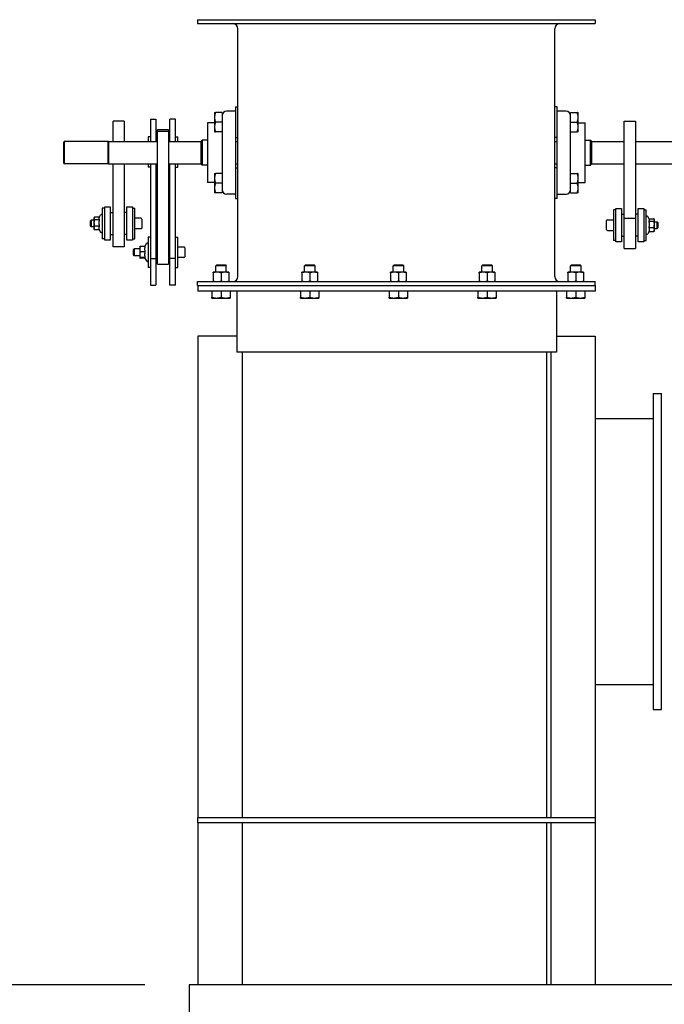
# Model space of a CAD drawing. Header units: inches. Extents: x 24 to 1128, y -74 to 748.
# Tile 444 of 557: x 840 to 869, y 308 to 352. Entities that reach past the tile are written whole.
import ezdxf

# ---------------------------------------------------------------- set-up
doc = ezdxf.new("R2010")
doc.units = ezdxf.units.IN
doc.header["$LTSCALE"] = 32
doc.header["$MEASUREMENT"] = 0
doc.layers.add('Dimension (ANSI)', color=7, linetype='Continuous', lineweight=25)
doc.layers.add('Visible (ANSI)', color=7, linetype='Continuous', lineweight=30)
doc.styles.add('Note Text (ANSI)', font='tahoma.ttf')
doc.dimstyles.new('Architectural (ANSI)', dxfattribs={"dimscale": 32, "dimtxt": 0.125, "dimasz": 0.098425, "dimexe": 0.125, "dimexo": 0.0625, "dimgap": 0.031496, "dimtad": 0, "dimtih": 1, "dimtoh": 1, "dimdec": 4, "dimrnd": 1e-08, "dimzin": 3, "dimdsep": 46, "dimlunit": 4, "dimtxsty": 'Note Text (ANSI)', "dimcen": 0.09, "dimdle": 0.393701, "dimclrd": 256, "dimclre": 256, "dimclrt": 256, "dimadec": 0, "dimazin": 3, "dimtfac": 0.96, "dimtofl": 0, "dimtmove": 0, "dimatfit": 3, "dimfxl": 1, "dimfrac": 2, "dimtolj": 1, "dimtzin": 12, "dimlwd": -1, "dimlwe": -1, "dimarcsym": 0})

# ---------------------------------------------------------------- blocks, each defined once
blk = doc.blocks.new('*D20')
at = {"layer": 'Defpoints', "color": 0, "transparency": 16777216}
for p in [(847.209, 308.805), (819.492, 140.805), (860.869, 140.805)]:
    blk.add_point(p, dxfattribs=at)
at = {"layer": 'Dimension (ANSI)', "transparency": 16777216}
for p, q in [((845.209, 308.805), (815.492, 308.805)), ((819.492, 305.656), (819.492, 227.895)), ((819.492, 143.955), (819.492, 221.715)), ((858.869, 140.805), (815.492, 140.805))]:
    blk.add_line(p, q, dxfattribs=at)
for points in [[(818.967, 305.656), (820.017, 305.656), (819.492, 308.805)], [(818.967, 143.955), (820.017, 143.955), (819.492, 140.805)]]:
    blk.add_solid(points, dxfattribs=at)
at = {"layer": 'Dimension (ANSI)', "transparency": 16777216, "insert": (812.76, 226.887), "char_height": 4, "attachment_point": 1, "style": 'Note Text (ANSI)'}
blk.add_mtext('\\A1;14\'-0"', dxfattribs=at)

msp = doc.modelspace()

# ---------------------------------------------------------------- linework, layer by layer
at = {"layer": 'Visible (ANSI)'}
for p, q in [((847.58104, 352.36766), (865.51854, 352.36766)), ((847.58104, 352.36766), (847.58104, 352.18836)), ((847.58104, 352.18836), (865.51854, 352.18836)), ((849.40174, 340.77696), (849.40174, 351.95836)), ((863.69784, 340.77696), (863.69784, 351.95836)), ((865.51854, 352.36766), (865.51854, 352.18836)), ((849.29274, 348.43016), (849.40174, 348.43016)), ((849.29274, 348.43016), (849.29274, 347.27095)), ((863.80684, 348.43016), (863.69784, 348.43016)), ((863.80684, 347.2708), (863.80684, 348.43016)), ((848.34899, 348.18016), (848.34899, 348.18016)), ((848.34899, 348.18016), (848.34899, 347.96231)), ((848.34899, 347.96231), (848.34899, 347.52481)), ((848.69274, 348.18076), (848.38806, 348.18076)), ((848.69274, 348.18076), (848.69274, 347.74386)), ((849.29274, 348.24267), (848.89274, 348.24267)), ((864.20684, 348.24266), (863.80684, 348.24266)), ((864.40684, 347.74266), (864.40684, 348.18016)), ((864.40684, 348.18016), (864.71151, 348.18016)), ((864.75059, 347.96141), (864.75059, 348.18016)), ((864.75059, 347.52391), (864.75059, 347.96141)), ((843.76854, 346.86766), (843.76854, 347.78186)), ((844.26854, 347.78186), (843.76854, 347.78186)), ((844.26854, 347.78186), (844.26854, 346.86766)), ((845.45604, 347.87959), (845.45604, 346.86766)), ((845.45604, 347.87959), (845.70604, 347.87959)), ((845.70604, 347.87959), (845.70604, 346.86766)), ((846.58104, 347.87959), (846.33104, 347.87959)), ((846.33104, 346.86766), (846.33104, 347.87959)), ((846.58104, 346.86766), (846.58104, 347.87959)), ((848.34899, 347.71101), (848.03644, 347.71101)), ((848.03644, 347.71101), (848.03644, 345.02351)), ((848.34899, 347.52481), (848.34899, 347.30516)), ((848.69274, 347.74386), (848.38806, 347.74386)), ((848.69274, 347.74386), (848.69274, 347.38671)), ((864.40684, 347.38728), (864.40684, 347.74266)), ((864.40684, 347.74266), (864.71151, 347.74266)), ((864.75059, 347.71141), (865.06314, 347.71141)), ((864.75059, 347.30516), (864.75059, 347.52391)), ((865.06314, 345.02391), (865.06314, 347.71141)), ((866.83104, 347.78128), (867.33104, 347.78128)), ((866.83104, 343.41756), (866.83104, 347.78128)), ((867.33104, 347.78128), (867.33104, 343.41756)), ((845.45604, 347.07981), (845.34704, 347.07981)), ((845.34704, 347.07981), (845.34704, 346.86766)), ((846.26854, 347.3962), (845.76854, 347.3962)), ((845.76854, 347.33828), (845.76854, 347.3962)), ((845.76854, 347.33828), (846.26854, 347.33828)), ((845.76854, 341.3408), (845.76854, 347.33828)), ((846.26854, 347.3962), (846.26854, 347.33828)), ((846.26854, 347.33828), (846.26854, 341.3408)), ((846.58104, 347.07981), (846.69004, 347.07981)), ((846.69004, 346.86766), (846.69004, 347.07981)), ((848.34899, 347.30516), (848.34899, 347.30516)), ((848.34899, 347.30516), (848.34899, 347.30516)), ((848.69274, 347.30576), (848.38806, 347.30576)), ((848.69274, 347.30457), (848.38806, 347.30457)), ((848.69274, 347.38671), (848.69274, 345.34823)), ((849.29274, 347.27095), (849.29274, 345.46468)), ((863.80684, 345.46453), (863.80684, 347.2708)), ((864.40684, 345.34805), (864.40684, 347.38728)), ((864.40684, 347.30516), (864.71151, 347.30516)), ((841.54979, 346.84766), (841.56979, 346.86766)), ((841.54979, 345.88766), (841.54979, 346.84766)), ((841.56979, 346.86766), (841.56979, 345.86766)), ((843.56979, 346.86766), (841.56979, 346.86766)), ((843.54979, 346.84766), (843.56979, 346.86766)), ((843.54979, 345.88766), (843.54979, 346.84766)), ((843.56979, 346.86766), (843.56979, 345.86766)), ((843.56979, 346.86766), (845.76854, 346.86766)), ((845.70604, 346.89231), (845.76854, 346.89231)), ((846.33104, 346.89231), (846.26854, 346.89231)), ((846.26854, 346.86766), (847.73954, 346.86766)), ((847.73954, 346.88226), (847.78954, 346.93226)), ((847.73954, 345.85226), (847.73954, 346.88226)), ((847.78954, 346.93226), (847.78954, 345.80226)), ((848.03644, 346.93226), (847.78954, 346.93226)), ((849.29274, 347.05516), (849.40174, 347.05516)), ((849.29274, 347.05436), (849.40174, 347.05436)), ((849.29274, 346.86766), (849.40174, 346.86766)), ((863.80684, 347.05516), (863.69784, 347.05516)), ((863.69784, 346.86766), (863.80684, 346.86766)), ((865.06314, 346.93266), (865.31004, 346.93266)), ((865.36004, 346.88266), (865.31004, 346.93266)), ((865.31004, 345.80266), (865.31004, 346.93266)), ((865.36004, 346.88266), (865.36004, 345.85266)), ((865.36004, 346.86766), (866.83104, 346.86766)), ((867.33104, 346.86766), (869.52979, 346.86766)), ((841.54979, 345.88766), (841.56979, 345.86766)), ((843.56979, 345.86766), (841.56979, 345.86766)), ((843.54979, 345.88766), (843.56979, 345.86766)), ((843.56979, 345.86766), (845.76854, 345.86766)), ((843.76854, 342.10959), (843.76854, 345.86766)), ((844.26854, 345.86766), (844.26854, 342.10959)), ((845.34704, 345.86766), (845.34704, 345.70481)), ((845.45604, 345.86766), (845.45604, 341.59712)), ((845.70604, 345.86766), (845.70604, 341.59712)), ((846.26854, 345.86766), (847.73954, 345.86766)), ((846.33104, 341.59712), (846.33104, 345.86766)), ((846.58104, 341.59712), (846.58104, 345.86766)), ((846.69004, 345.70481), (846.69004, 345.86766)), ((847.73954, 345.85226), (847.78954, 345.80226)), ((848.03644, 345.80226), (847.78954, 345.80226)), ((849.29274, 345.86766), (849.40174, 345.86766)), ((863.69784, 345.86766), (863.80684, 345.86766)), ((865.06314, 345.80266), (865.31004, 345.80266)), ((865.36004, 345.85266), (865.31004, 345.80266)), ((865.36004, 345.86766), (866.83104, 345.86766)), ((867.33104, 345.86766), (869.52979, 345.86766)), ((845.45604, 345.70481), (845.34704, 345.70481)), ((846.58104, 345.70481), (846.69004, 345.70481)), ((848.34899, 345.43016), (848.34899, 345.21141)), ((848.69274, 345.43016), (848.38806, 345.43016)), ((848.69274, 345.34823), (848.69274, 344.99266)), ((849.29274, 345.68016), (849.40174, 345.68016)), ((849.29274, 345.46468), (849.29274, 344.30516)), ((863.80684, 345.68016), (863.69784, 345.68016)), ((863.80684, 344.30516), (863.80684, 345.46453)), ((864.40684, 345.43016), (864.71151, 345.43016)), ((864.40684, 344.99266), (864.40684, 345.34805)), ((864.75059, 345.21141), (864.75059, 345.43016)), ((848.34899, 345.02351), (848.03644, 345.02351)), ((848.34899, 345.21141), (848.34899, 344.77391)), ((848.69274, 344.99266), (848.38806, 344.99266)), ((848.69274, 344.99266), (848.69274, 344.55516)), ((864.40684, 344.55516), (864.40684, 344.99266)), ((864.40684, 344.99266), (864.71151, 344.99266)), ((864.75059, 344.77391), (864.75059, 345.21141)), ((864.75059, 345.02391), (865.06314, 345.02391)), ((848.34899, 344.77391), (848.34899, 344.55516)), ((848.69274, 344.55516), (848.38806, 344.55516)), ((849.29274, 344.49185), (848.89274, 344.49185)), ((863.80684, 344.49266), (864.20684, 344.49266)), ((864.40684, 344.55516), (864.71151, 344.55516)), ((864.75059, 344.55516), (864.75059, 344.77391)), ((849.29274, 344.30516), (849.40174, 344.30516)), ((849.29274, 344.30516), (849.29274, 344.30436)), ((849.29274, 344.30436), (849.40174, 344.30436)), ((863.80684, 344.30516), (863.69784, 344.30516)), ((843.14232, 343.44125), (843.2099, 343.5583)), ((843.39354, 343.8558), (843.28454, 343.8558)), ((843.28454, 343.8558), (843.28454, 342.4808)), ((843.39354, 342.4183), (843.39354, 343.9183)), ((843.39354, 343.9183), (843.64354, 343.9183)), ((843.64354, 343.9183), (843.64354, 342.4183)), ((843.64354, 343.6683), (843.76854, 343.6683)), ((844.39354, 343.6683), (844.26854, 343.6683)), ((844.39354, 343.9183), (844.64354, 343.9183)), ((844.39354, 342.4183), (844.39354, 343.9183)), ((844.64354, 343.9183), (844.64354, 342.4183)), ((844.64354, 343.8558), (844.75254, 343.8558)), ((844.75254, 342.4808), (844.75254, 343.8558)), ((866.45604, 343.78237), (866.34704, 343.78237)), ((866.34704, 343.78237), (866.34704, 342.40737)), ((866.45604, 342.34487), (866.45604, 343.84487)), ((866.45604, 343.84487), (866.70604, 343.84487)), ((866.70604, 343.84487), (866.70604, 342.34487)), ((866.70604, 343.59487), (866.83104, 343.59487)), ((867.45604, 343.59487), (867.33104, 343.59487)), ((867.45604, 343.84487), (867.70604, 343.84487)), ((867.45604, 342.34487), (867.45604, 343.84487)), ((867.70604, 343.84487), (867.70604, 342.34487)), ((867.70604, 343.78237), (867.81504, 343.78237)), ((867.81504, 342.40737), (867.81504, 343.78237)), ((842.75254, 343.2915), (842.78559, 343.3243)), ((842.75254, 343.0451), (842.75254, 343.2915)), ((842.78559, 343.3243), (842.78559, 343.0123)), ((842.90954, 343.3243), (842.78559, 343.3243)), ((842.90954, 343.4183), (842.92279, 343.44125)), ((842.90954, 343.4183), (842.90954, 343.39728)), ((842.90954, 343.39728), (842.90954, 343.19589)), ((842.90954, 343.19589), (842.90954, 342.96691)), ((843.15038, 343.45521), (842.93187, 343.45521)), ((843.1514, 343.33934), (842.93187, 343.33934)), ((845.03254, 343.4028), (844.75254, 343.4028)), ((845.06454, 343.3708), (845.06454, 342.9658)), ((866.03504, 342.89237), (866.03504, 343.29737)), ((866.06704, 343.32937), (866.34704, 343.32937)), ((866.83104, 343.41756), (867.33104, 343.41756)), ((866.83104, 342.04489), (866.83104, 343.41756)), ((867.33104, 343.41756), (867.33104, 342.04489)), ((867.95883, 343.36509), (867.88968, 343.48487)), ((867.94818, 343.27138), (868.16771, 343.27138)), ((867.94968, 343.38094), (868.16771, 343.38094)), ((868.19004, 343.34487), (868.17836, 343.36509)), ((868.19004, 343.32616), (868.19004, 343.34487)), ((868.19004, 343.12834), (868.19004, 343.32616)), ((868.19004, 343.25087), (868.31399, 343.25087)), ((868.19004, 342.89705), (868.19004, 343.12834)), ((868.34704, 343.21807), (868.31399, 343.25087)), ((868.31399, 342.93887), (868.31399, 343.25087)), ((868.34704, 343.21807), (868.34704, 342.97167)), ((842.75254, 343.0451), (842.78559, 343.0123)), ((842.90954, 343.0123), (842.78559, 343.0123)), ((842.90954, 342.96691), (842.90954, 342.9183)), ((842.90954, 342.9183), (842.92279, 342.89535)), ((843.1514, 343.05243), (842.93187, 343.05243)), ((843.1514, 342.88139), (842.93187, 342.88139)), ((843.15038, 342.88139), (843.2099, 342.7783)), ((843.64354, 342.6683), (843.76854, 342.6683)), ((844.39354, 342.6683), (844.26854, 342.6683)), ((845.03254, 342.9338), (844.75254, 342.9338)), ((866.06704, 342.86037), (866.34704, 342.86037)), ((867.94968, 342.80879), (867.88968, 342.70487)), ((867.94818, 342.9853), (868.16771, 342.9853)), ((867.94818, 342.80879), (868.16771, 342.80879)), ((868.19004, 342.84487), (868.17836, 342.82465)), ((868.19004, 342.93887), (868.31399, 342.93887)), ((868.19004, 342.84487), (868.19004, 342.89705)), ((868.34704, 342.97167), (868.31399, 342.93887)), ((843.39354, 342.4808), (843.28454, 342.4808)), ((843.64354, 342.4183), (843.39354, 342.4183)), ((844.64354, 342.4183), (844.39354, 342.4183)), ((844.64354, 342.4808), (844.75254, 342.4808)), ((845.19793, 342.13058), (845.2724, 342.25955)), ((845.45604, 342.55705), (845.34704, 342.55705)), ((845.34704, 342.55705), (845.34704, 341.18205)), ((845.70604, 342.36955), (845.76854, 342.36955)), ((846.33104, 342.36955), (846.26854, 342.36955)), ((846.58104, 342.55705), (846.69004, 342.55705)), ((846.69004, 341.18205), (846.69004, 342.55705)), ((866.45604, 342.40737), (866.34704, 342.40737)), ((866.70604, 342.34487), (866.45604, 342.34487)), ((866.70604, 342.59487), (866.83104, 342.59487)), ((867.45604, 342.59487), (867.33104, 342.59487)), ((867.70604, 342.34487), (867.45604, 342.34487)), ((867.70604, 342.40737), (867.81504, 342.40737)), ((844.26854, 342.10959), (843.76854, 342.10959)), ((844.69004, 341.99275), (844.72309, 342.02555)), ((844.69004, 341.74635), (844.69004, 341.99275)), ((844.69004, 341.74635), (844.72309, 341.71355)), ((844.72309, 342.02555), (844.72309, 341.71355)), ((844.97204, 342.02555), (844.72309, 342.02555)), ((844.97204, 342.11955), (844.97253, 342.1204)), ((844.97204, 342.11955), (844.97204, 342.01194)), ((844.97204, 342.01194), (844.97204, 341.76278)), ((844.97204, 341.76278), (844.97204, 341.6204)), ((845.2139, 342.13058), (844.99437, 342.13058)), ((845.2139, 341.8933), (844.99437, 341.8933)), ((846.97004, 342.10405), (846.69004, 342.10405)), ((847.00204, 342.07205), (847.00204, 341.66705)), ((866.83104, 342.04489), (867.33104, 342.04489)), ((844.97204, 341.71355), (844.72309, 341.71355)), ((844.97204, 341.6204), (844.97204, 341.61955)), ((844.97204, 341.61955), (844.97253, 341.6187)), ((845.2139, 341.63227), (844.99437, 341.63227)), ((845.19793, 341.60853), (844.99437, 341.60853)), ((845.19206, 341.6187), (845.2724, 341.47955)), ((845.45604, 341.59712), (845.70604, 341.59712)), ((845.45604, 341.59712), (845.45604, 340.38227)), ((845.70604, 341.59712), (845.70604, 340.38227)), ((845.70604, 341.36955), (845.76854, 341.36955)), ((845.76854, 341.3408), (846.26854, 341.3408)), ((846.33104, 341.36955), (846.26854, 341.36955)), ((846.58104, 341.59712), (846.33104, 341.59712)), ((846.33104, 340.38227), (846.33104, 341.59712)), ((846.58104, 340.38227), (846.58104, 341.59712)), ((846.97004, 341.63505), (846.69004, 341.63505)), ((848.44958, 341.29877), (848.40732, 341.2565)), ((848.44958, 341.29877), (848.83749, 341.29877)), ((848.83749, 341.29877), (848.87976, 341.2565)), ((852.44958, 341.29877), (852.40732, 341.2565)), ((852.44958, 341.29877), (852.83749, 341.29877)), ((852.83749, 341.29877), (852.87976, 341.2565)), ((856.44958, 341.29877), (856.40732, 341.2565)), ((856.44958, 341.29877), (856.83749, 341.29877)), ((856.83749, 341.29877), (856.87976, 341.2565)), ((860.44958, 341.29877), (860.40732, 341.2565)), ((860.44958, 341.29877), (860.83749, 341.29877)), ((860.83749, 341.29877), (860.87976, 341.2565)), ((864.44958, 341.29877), (864.40732, 341.2565)), ((864.44958, 341.29877), (864.83749, 341.29877)), ((864.83749, 341.29877), (864.87976, 341.2565)), ((845.45604, 341.18205), (845.34704, 341.18205)), ((846.58104, 341.18205), (846.69004, 341.18205)), ((848.46637, 340.97216), (848.28921, 340.97216)), ((848.28921, 340.9466), (848.28921, 340.57252)), ((848.87976, 341.2565), (848.40732, 341.2565)), ((848.40732, 340.97216), (848.40732, 341.2565)), ((848.8207, 340.97216), (848.46637, 340.97216)), ((848.64354, 340.9466), (848.64354, 340.57252)), ((848.99787, 340.97216), (848.8207, 340.97216)), ((848.87976, 340.97216), (848.87976, 341.2565)), ((848.99787, 340.9466), (848.99787, 340.57252)), ((852.46637, 340.97216), (852.28921, 340.97216)), ((852.28921, 340.9466), (852.28921, 340.57252)), ((852.87976, 341.2565), (852.40732, 341.2565)), ((852.40732, 340.97216), (852.40732, 341.2565)), ((852.8207, 340.97216), (852.46637, 340.97216)), ((852.64354, 340.9466), (852.64354, 340.57252)), ((852.99787, 340.97216), (852.8207, 340.97216)), ((852.87976, 340.97216), (852.87976, 341.2565)), ((852.99787, 340.9466), (852.99787, 340.57252)), ((856.46637, 340.97216), (856.28921, 340.97216)), ((856.28921, 340.9466), (856.28921, 340.57252)), ((856.87976, 341.2565), (856.40732, 341.2565)), ((856.40732, 340.97216), (856.40732, 341.2565)), ((856.8207, 340.97216), (856.46637, 340.97216)), ((856.64354, 340.9466), (856.64354, 340.57252)), ((856.99787, 340.97216), (856.8207, 340.97216)), ((856.87976, 340.97216), (856.87976, 341.2565)), ((856.99787, 340.9466), (856.99787, 340.57252)), ((860.46637, 340.97216), (860.28921, 340.97216)), ((860.28921, 340.9466), (860.28921, 340.57252)), ((860.87976, 341.2565), (860.40732, 341.2565)), ((860.40732, 340.97216), (860.40732, 341.2565)), ((860.8207, 340.97216), (860.46637, 340.97216)), ((860.64354, 340.9466), (860.64354, 340.57252)), ((860.99787, 340.97216), (860.8207, 340.97216)), ((860.87976, 340.97216), (860.87976, 341.2565)), ((860.99787, 340.9466), (860.99787, 340.57252)), ((864.46637, 340.97216), (864.28921, 340.97216)), ((864.28921, 340.9466), (864.28921, 340.57252)), ((864.87976, 341.2565), (864.40732, 341.2565)), ((864.40732, 340.97216), (864.40732, 341.2565)), ((864.8207, 340.97216), (864.46637, 340.97216)), ((864.64354, 340.9466), (864.64354, 340.57252)), ((864.99787, 340.97216), (864.8207, 340.97216)), ((864.87976, 340.97216), (864.87976, 341.2565)), ((864.99787, 340.9466), (864.99787, 340.57252)), ((847.58104, 340.54696), (865.51854, 340.54696)), ((847.58104, 340.36766), (847.58104, 340.54696)), ((865.51854, 340.36766), (865.51854, 340.54696)), ((845.45604, 340.38227), (845.70604, 340.38227)), ((846.58104, 340.38227), (846.33104, 340.38227)), ((847.58104, 340.36766), (865.51854, 340.36766)), ((847.59754, 340.36766), (865.51854, 340.36766)), ((847.59754, 340.36766), (847.59754, 340.11766)), ((865.51854, 340.11766), (847.59754, 340.11766)), ((848.23015, 340.11766), (848.23015, 339.84159)), ((848.64354, 340.11766), (848.64354, 339.84159)), ((849.05692, 340.11766), (849.05692, 339.84159)), ((849.34754, 340.11766), (849.34754, 337.36766)), ((852.23015, 340.11766), (852.23015, 339.84159)), ((852.64354, 340.11766), (852.64354, 339.84159)), ((853.05692, 340.11766), (853.05692, 339.84159)), ((856.23015, 340.11766), (856.23015, 339.84159)), ((856.64354, 340.11766), (856.64354, 339.84159)), ((857.05692, 340.11766), (857.05692, 339.84159)), ((860.23015, 340.11766), (860.23015, 339.84159)), ((860.64354, 340.11766), (860.64354, 339.84159)), ((861.05692, 340.11766), (861.05692, 339.84159)), ((863.76854, 340.11766), (863.76854, 337.36766)), ((864.23015, 340.11766), (864.23015, 339.84159)), ((864.64354, 340.11766), (864.64354, 339.84159)), ((865.05692, 340.11766), (865.05692, 339.84159)), ((865.51854, 340.36766), (865.51854, 340.11766)), ((848.23015, 339.80467), (848.43685, 339.80467)), ((848.43685, 339.80467), (848.85023, 339.80467)), ((848.85023, 339.80467), (849.05692, 339.80467)), ((852.23015, 339.80467), (852.43685, 339.80467)), ((852.43685, 339.80467), (852.85023, 339.80467)), ((852.85023, 339.80467), (853.05692, 339.80467)), ((856.23015, 339.80467), (856.43685, 339.80467)), ((856.43685, 339.80467), (856.85023, 339.80467)), ((856.85023, 339.80467), (857.05692, 339.80467)), ((860.23015, 339.80467), (860.43685, 339.80467)), ((860.43685, 339.80467), (860.85023, 339.80467)), ((860.85023, 339.80467), (861.05692, 339.80467)), ((864.23015, 339.80467), (864.43685, 339.80467)), ((864.43685, 339.80467), (864.85023, 339.80467)), ((864.85023, 339.80467), (865.05692, 339.80467)), ((849.34754, 338.08666), (847.59754, 338.08666)), ((847.59754, 338.08666), (847.59754, 316.36766)), ((863.76854, 338.08666), (865.51154, 338.08666)), ((865.51154, 338.08666), (865.51154, 316.36766)), ((863.33954, 337.36766), (849.34754, 337.36766)), ((849.59754, 337.36766), (849.59754, 316.36766)), ((863.51154, 337.36766), (863.33954, 337.36766)), ((863.33954, 316.36766), (863.33954, 337.36766)), ((863.51154, 337.36766), (863.51154, 316.36766)), ((863.76854, 337.36766), (863.51154, 337.36766)), ((868.13654, 335.49266), (868.51154, 335.49266)), ((868.13654, 335.49266), (868.13654, 321.24266)), ((868.51154, 321.24266), (868.51154, 335.49266)), ((865.51154, 334.36766), (868.13654, 334.36766)), ((865.51154, 322.36766), (868.13654, 322.36766)), ((868.13654, 321.24266), (868.51154, 321.24266)), ((847.59754, 316.11766), (847.59754, 316.36766)), ((847.59754, 316.36766), (865.51154, 316.36766)), ((847.59754, 316.11766), (847.59754, 308.80516)), ((865.51154, 316.11766), (847.59754, 316.11766)), ((849.59754, 316.11766), (849.59754, 308.80516)), ((863.33954, 308.80516), (863.33954, 316.11766)), ((863.51154, 316.11766), (863.51154, 308.80516)), ((865.51154, 316.36766), (865.51154, 316.11766)), ((865.51154, 316.11766), (865.51154, 308.80516)), ((847.20854, 308.80516), (847.20854, 154.93966)), ((898.05345, 308.80516), (847.20854, 308.80516))]:
    msp.add_line(p, q, dxfattribs=at)
for centre, radius, start, end in [((849.17174, 351.95836), 0.23, 0, 90), ((863.92784, 351.95836), 0.23, 90, 180), ((848.89274, 348.04267), 0.2, 90, 180), ((864.20684, 348.04266), 0.2, 0, 90), ((848.89274, 344.69185), 0.2, 180, 270), ((864.20684, 344.69266), 0.2, 270, 0), ((843.24454, 343.5383), 0.04, 0, 150), ((867.85504, 343.46487), 0.04, 30, 180), ((845.03254, 343.3708), 0.032, 0, 90), ((866.06704, 343.29737), 0.032, 90, 180), ((843.24454, 342.7983), 0.04, 210, 0), ((845.03254, 342.9658), 0.032, 270, 0), ((866.06704, 342.89237), 0.032, 180, 270), ((867.85504, 342.72487), 0.04, 180, 330), ((845.30704, 342.23955), 0.04, 0, 150), ((846.97004, 342.07205), 0.032, 0, 90), ((845.30704, 341.49955), 0.04, 210, 0), ((846.97004, 341.66705), 0.032, 270, 0), ((849.17174, 340.77696), 0.23, 270, 0), ((863.92784, 340.77696), 0.23, 180, 270)]:
    msp.add_arc(centre, radius, start, end, dxfattribs=at)
for points, weights in [([(848.34899, 348.18016), (848.34915, 348.18044), (848.38806, 348.18076)], [1.00036282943, 1.04300158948, 1.01001874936]), ([(848.38806, 348.18076), (848.34899, 348.06369), (848.34899, 347.96231)], [1.01001874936, 1.04314139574, 1]), ([(848.34899, 347.96231), (848.34899, 347.86092), (848.38806, 347.74386)], [1, 1.04314139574, 1.01001874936]), ([(864.75059, 347.96141), (864.75059, 348.06294), (864.71151, 348.18016)], [1, 1.04314139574, 1.01001874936]), ([(864.71151, 348.18016), (864.75059, 348.18016), (864.75059, 348.18016)], [1.01001874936, 1.04314139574, 1]), ([(864.71151, 347.74266), (864.75059, 347.85989), (864.75059, 347.96141)], [1.01001874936, 1.04314139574, 1]), ([(848.38806, 347.74386), (848.34899, 347.62647), (848.34899, 347.52481)], [1.01001874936, 1.04314139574, 1]), ([(848.34899, 347.52481), (848.34899, 347.42315), (848.38806, 347.30576)], [1, 1.04314139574, 1.01001874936]), ([(864.75059, 347.52391), (864.75059, 347.62544), (864.71151, 347.74266)], [1, 1.04314139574, 1.01001874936]), ([(864.71151, 347.30516), (864.75059, 347.42239), (864.75059, 347.52391)], [1.01001874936, 1.04314139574, 1]), ([(848.38806, 347.30576), (848.34899, 347.30544), (848.34899, 347.30516)], [1.01001874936, 1.04314139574, 1]), ([(848.34899, 347.30516), (848.34899, 347.30489), (848.38806, 347.30457)], [1, 1.04314139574, 1.01001874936]), ([(864.75059, 347.30516), (864.75059, 347.30516), (864.71151, 347.30516)], [1, 1.04314139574, 1.01001874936]), ([(848.34899, 345.43016), (848.34899, 345.43016), (848.38806, 345.43016)], [1, 1.04314139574, 1.01001874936]), ([(848.38806, 345.43016), (848.34899, 345.31294), (848.34899, 345.21141)], [1.01001874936, 1.04314139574, 1]), ([(864.75059, 345.21141), (864.75059, 345.31294), (864.71151, 345.43016)], [1, 1.04314139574, 1.01001874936]), ([(864.71151, 345.43016), (864.75059, 345.43016), (864.75059, 345.43016)], [1.01001874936, 1.04314139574, 1]), ([(848.34899, 345.21141), (848.34899, 345.10989), (848.38806, 344.99266)], [1, 1.04314139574, 1.01001874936]), ([(848.38806, 344.99266), (848.34899, 344.87544), (848.34899, 344.77391)], [1.01001874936, 1.04314139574, 1]), ([(864.71151, 344.99266), (864.75059, 345.10989), (864.75059, 345.21141)], [1.01001874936, 1.04314139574, 1]), ([(864.75059, 344.77391), (864.75059, 344.87544), (864.71151, 344.99266)], [1, 1.04314139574, 1.01001874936]), ([(848.38806, 344.55516), (848.34899, 344.55516), (848.34899, 344.55516)], [1.01001874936, 1.04314139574, 1]), ([(848.34899, 344.77391), (848.34899, 344.67239), (848.38806, 344.55516)], [1, 1.04314139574, 1.01001874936]), ([(864.71151, 344.55516), (864.75059, 344.67239), (864.75059, 344.77391)], [1.01001874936, 1.04314139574, 1]), ([(864.75059, 344.55516), (864.75059, 344.55516), (864.71151, 344.55516)], [1, 1.04314139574, 1.01001874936]), ([(842.93187, 343.45521), (842.90954, 343.42417), (842.90954, 343.39728)], [1, 1.0379548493, 1]), ([(842.90954, 343.39728), (842.90954, 343.37039), (842.93187, 343.33934)], [1, 1.0379548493, 1]), ([(842.93187, 343.33934), (842.90954, 343.26247), (842.90954, 343.19589)], [1, 1.0379548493, 1]), ([(842.90954, 343.19589), (842.90954, 343.12931), (842.93187, 343.05243)], [1, 1.0379548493, 1]), ([(843.14232, 343.44125), (843.12907, 343.4183), (843.12907, 343.39728)], [1.06390316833, 1.05486561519, 1]), ([(843.12907, 343.39728), (843.12907, 343.37039), (843.1514, 343.33934)], [1, 1.07126378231, 1.06521168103]), ([(843.1514, 343.33934), (843.12907, 343.26247), (843.12907, 343.19589)], [1.06521168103, 1.07126378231, 1]), ([(843.12907, 343.19589), (843.12907, 343.12931), (843.1514, 343.05243)], [1, 1.07126378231, 1.06521168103]), ([(867.94818, 343.27138), (867.97051, 343.30074), (867.97051, 343.32616)], [1.06521168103, 1.07126378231, 1]), ([(867.97051, 343.12834), (867.97051, 343.19473), (867.94818, 343.27138)], [1, 1.07126378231, 1.06521168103]), ([(867.94818, 342.9853), (867.97051, 343.06196), (867.97051, 343.12834)], [1.06521168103, 1.07126378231, 1]), ([(867.97051, 343.32616), (867.97051, 343.34487), (867.95883, 343.36509)], [1, 1.05146380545, 1.06260628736]), ([(868.19004, 343.32616), (868.19004, 343.35159), (868.16771, 343.38094)], [1, 1.0379548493, 1]), ([(868.16771, 343.27138), (868.19004, 343.30074), (868.19004, 343.32616)], [1, 1.0379548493, 1]), ([(868.19004, 343.12834), (868.19004, 343.19473), (868.16771, 343.27138)], [1, 1.0379548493, 1]), ([(868.16771, 342.9853), (868.19004, 343.06196), (868.19004, 343.12834)], [1, 1.0379548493, 1]), ([(842.93187, 343.05243), (842.90954, 343.0066), (842.90954, 342.96691)], [1, 1.0379548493, 1]), ([(842.90954, 342.96691), (842.90954, 342.92722), (842.93187, 342.88139)], [1, 1.0379548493, 1]), ([(842.93187, 342.88139), (842.92671, 342.88856), (842.92279, 342.89535)], [1, 1.00852303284, 1.01321824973]), ([(843.1514, 343.05243), (843.12907, 343.0066), (843.12907, 342.96691)], [1.06521168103, 1.07126378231, 1]), ([(843.12907, 342.96691), (843.12907, 342.92722), (843.1514, 342.88139)], [1, 1.07126378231, 1.06521168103]), ([(867.97051, 342.89705), (867.97051, 342.93801), (867.94818, 342.9853)], [1, 1.07126378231, 1.06521168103]), ([(867.94818, 342.80879), (867.97051, 342.85609), (867.97051, 342.89705)], [1.06521168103, 1.07126378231, 1]), ([(868.19004, 342.89705), (868.19004, 342.93801), (868.16771, 342.9853)], [1, 1.0379548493, 1]), ([(868.16771, 342.80879), (868.19004, 342.85609), (868.19004, 342.89705)], [1, 1.0379548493, 1]), ([(868.17836, 342.82465), (868.17394, 342.81698), (868.16771, 342.80879)], [1.01501566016, 1.01030654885, 1]), ([(844.99437, 342.13058), (844.97204, 342.067), (844.97204, 342.01194)], [1, 1.0379548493, 1]), ([(844.97204, 342.01194), (844.97204, 341.95687), (844.99437, 341.8933)], [1, 1.0379548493, 1]), ([(844.99437, 341.8933), (844.97204, 341.82335), (844.97204, 341.76278)], [1, 1.0379548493, 1]), ([(844.97204, 341.76278), (844.97204, 341.70221), (844.99437, 341.63227)], [1, 1.0379548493, 1]), ([(844.97253, 342.1204), (844.97526, 342.12513), (844.99437, 342.13058)], [1.00962329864, 1.03230098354, 1]), ([(845.2139, 342.13058), (845.19157, 342.067), (845.19157, 342.01194)], [1.06521168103, 1.07126378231, 1]), ([(845.19157, 342.01194), (845.19157, 341.95687), (845.2139, 341.8933)], [1, 1.07126378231, 1.06521168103]), ([(845.2139, 341.8933), (845.19157, 341.82335), (845.19157, 341.76278)], [1.06521168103, 1.07126378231, 1]), ([(845.19157, 341.76278), (845.19157, 341.70221), (845.2139, 341.63227)], [1, 1.07126378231, 1.06521168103]), ([(844.99437, 341.63227), (844.97204, 341.62591), (844.97204, 341.6204)], [1, 1.0379548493, 1]), ([(844.97204, 341.6204), (844.97204, 341.61489), (844.99437, 341.60853)], [1, 1.0379548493, 1]), ([(845.2139, 341.63227), (845.19157, 341.62591), (845.19157, 341.6204)], [1.06521168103, 1.07126378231, 1]), ([(845.19157, 341.6204), (845.19157, 341.61955), (845.19206, 341.6187)], [1, 1.01033344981, 1.01904126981]), ([(848.28921, 340.9466), (848.28921, 340.97216), (848.28921, 340.97216)], [1, 1.0379548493, 1]), ([(848.46637, 340.97216), (848.38415, 340.97216), (848.28921, 340.9466)], [1, 1.0379548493, 1]), ([(848.64354, 340.9466), (848.5486, 340.97216), (848.46637, 340.97216)], [1, 1.0379548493, 1]), ([(848.8207, 340.97216), (848.73848, 340.97216), (848.64354, 340.9466)], [1, 1.0379548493, 1]), ([(848.99787, 340.9466), (848.90293, 340.97216), (848.8207, 340.97216)], [1, 1.0379548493, 1]), ([(848.99787, 340.97216), (848.99787, 340.97216), (848.99787, 340.9466)], [1, 1.0379548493, 1]), ([(852.28921, 340.9466), (852.28921, 340.97216), (852.28921, 340.97216)], [1, 1.0379548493, 1]), ([(852.46637, 340.97216), (852.38415, 340.97216), (852.28921, 340.9466)], [1, 1.0379548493, 1]), ([(852.64354, 340.9466), (852.5486, 340.97216), (852.46637, 340.97216)], [1, 1.0379548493, 1]), ([(852.8207, 340.97216), (852.73848, 340.97216), (852.64354, 340.9466)], [1, 1.0379548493, 1]), ([(852.99787, 340.9466), (852.90293, 340.97216), (852.8207, 340.97216)], [1, 1.0379548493, 1]), ([(852.99787, 340.97216), (852.99787, 340.97216), (852.99787, 340.9466)], [1, 1.0379548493, 1]), ([(856.28921, 340.9466), (856.28921, 340.97216), (856.28921, 340.97216)], [1, 1.0379548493, 1]), ([(856.46637, 340.97216), (856.38415, 340.97216), (856.28921, 340.9466)], [1, 1.0379548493, 1]), ([(856.64354, 340.9466), (856.5486, 340.97216), (856.46637, 340.97216)], [1, 1.0379548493, 1]), ([(856.8207, 340.97216), (856.73848, 340.97216), (856.64354, 340.9466)], [1, 1.0379548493, 1]), ([(856.99787, 340.9466), (856.90293, 340.97216), (856.8207, 340.97216)], [1, 1.0379548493, 1]), ([(856.99787, 340.97216), (856.99787, 340.97216), (856.99787, 340.9466)], [1, 1.0379548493, 1]), ([(860.28921, 340.9466), (860.28921, 340.97216), (860.28921, 340.97216)], [1, 1.0379548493, 1]), ([(860.46637, 340.97216), (860.38415, 340.97216), (860.28921, 340.9466)], [1, 1.0379548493, 1]), ([(860.64354, 340.9466), (860.5486, 340.97216), (860.46637, 340.97216)], [1, 1.0379548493, 1]), ([(860.8207, 340.97216), (860.73848, 340.97216), (860.64354, 340.9466)], [1, 1.0379548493, 1]), ([(860.99787, 340.9466), (860.90293, 340.97216), (860.8207, 340.97216)], [1, 1.0379548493, 1]), ([(860.99787, 340.97216), (860.99787, 340.97216), (860.99787, 340.9466)], [1, 1.0379548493, 1]), ([(864.28921, 340.9466), (864.28921, 340.97216), (864.28921, 340.97216)], [1, 1.0379548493, 1]), ([(864.46637, 340.97216), (864.38415, 340.97216), (864.28921, 340.9466)], [1, 1.0379548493, 1]), ([(864.64354, 340.9466), (864.5486, 340.97216), (864.46637, 340.97216)], [1, 1.0379548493, 1]), ([(864.8207, 340.97216), (864.73848, 340.97216), (864.64354, 340.9466)], [1, 1.0379548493, 1]), ([(864.99787, 340.9466), (864.90293, 340.97216), (864.8207, 340.97216)], [1, 1.0379548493, 1]), ([(864.99787, 340.97216), (864.99787, 340.97216), (864.99787, 340.9466)], [1, 1.0379548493, 1]), ([(848.28921, 340.57252), (848.38415, 340.54696), (848.46637, 340.54696)], [1, 1.0379548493, 1]), ([(848.28921, 340.54696), (848.28921, 340.54696), (848.28921, 340.57252)], [1, 1.0379548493, 1]), ([(848.46637, 340.54696), (848.5486, 340.54696), (848.64354, 340.57252)], [1, 1.0379548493, 1]), ([(848.64354, 340.57252), (848.73848, 340.54696), (848.8207, 340.54696)], [1, 1.0379548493, 1]), ([(848.8207, 340.54696), (848.90293, 340.54696), (848.99787, 340.57252)], [1, 1.0379548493, 1]), ([(848.99787, 340.57252), (848.99787, 340.54696), (848.99787, 340.54696)], [1, 1.0379548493, 1]), ([(852.28921, 340.57252), (852.38415, 340.54696), (852.46637, 340.54696)], [1, 1.0379548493, 1]), ([(852.28921, 340.54696), (852.28921, 340.54696), (852.28921, 340.57252)], [1, 1.0379548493, 1]), ([(852.46637, 340.54696), (852.5486, 340.54696), (852.64354, 340.57252)], [1, 1.0379548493, 1]), ([(852.64354, 340.57252), (852.73848, 340.54696), (852.8207, 340.54696)], [1, 1.0379548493, 1]), ([(852.8207, 340.54696), (852.90293, 340.54696), (852.99787, 340.57252)], [1, 1.0379548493, 1]), ([(852.99787, 340.57252), (852.99787, 340.54696), (852.99787, 340.54696)], [1, 1.0379548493, 1]), ([(856.28921, 340.57252), (856.38415, 340.54696), (856.46637, 340.54696)], [1, 1.0379548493, 1]), ([(856.28921, 340.54696), (856.28921, 340.54696), (856.28921, 340.57252)], [1, 1.0379548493, 1]), ([(856.46637, 340.54696), (856.5486, 340.54696), (856.64354, 340.57252)], [1, 1.0379548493, 1]), ([(856.64354, 340.57252), (856.73848, 340.54696), (856.8207, 340.54696)], [1, 1.0379548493, 1]), ([(856.8207, 340.54696), (856.90293, 340.54696), (856.99787, 340.57252)], [1, 1.0379548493, 1]), ([(856.99787, 340.57252), (856.99787, 340.54696), (856.99787, 340.54696)], [1, 1.0379548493, 1]), ([(860.28921, 340.57252), (860.38415, 340.54696), (860.46637, 340.54696)], [1, 1.0379548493, 1]), ([(860.28921, 340.54696), (860.28921, 340.54696), (860.28921, 340.57252)], [1, 1.0379548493, 1]), ([(860.46637, 340.54696), (860.5486, 340.54696), (860.64354, 340.57252)], [1, 1.0379548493, 1]), ([(860.64354, 340.57252), (860.73848, 340.54696), (860.8207, 340.54696)], [1, 1.0379548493, 1]), ([(860.8207, 340.54696), (860.90293, 340.54696), (860.99787, 340.57252)], [1, 1.0379548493, 1]), ([(860.99787, 340.57252), (860.99787, 340.54696), (860.99787, 340.54696)], [1, 1.0379548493, 1]), ([(864.28921, 340.57252), (864.38415, 340.54696), (864.46637, 340.54696)], [1, 1.0379548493, 1]), ([(864.28921, 340.54696), (864.28921, 340.54696), (864.28921, 340.57252)], [1, 1.0379548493, 1]), ([(864.46637, 340.54696), (864.5486, 340.54696), (864.64354, 340.57252)], [1, 1.0379548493, 1]), ([(864.64354, 340.57252), (864.73848, 340.54696), (864.8207, 340.54696)], [1, 1.0379548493, 1]), ([(864.8207, 340.54696), (864.90293, 340.54696), (864.99787, 340.57252)], [1, 1.0379548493, 1]), ([(864.99787, 340.57252), (864.99787, 340.54696), (864.99787, 340.54696)], [1, 1.0379548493, 1]), ([(848.23015, 339.84159), (848.34092, 339.80467), (848.43685, 339.80467)], [1.01001874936, 1.04314139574, 1]), ([(848.23015, 339.80467), (848.23015, 339.80467), (848.23015, 339.84159)], [1, 1.04314139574, 1.01001874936]), ([(848.43685, 339.80467), (848.53277, 339.80467), (848.64354, 339.84159)], [1, 1.04314139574, 1.01001874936]), ([(848.64354, 339.84159), (848.7543, 339.80467), (848.85023, 339.80467)], [1.01001874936, 1.04314139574, 1]), ([(848.85023, 339.80467), (848.94616, 339.80467), (849.05692, 339.84159)], [1, 1.04314139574, 1.01001874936]), ([(849.05692, 339.84159), (849.05692, 339.80467), (849.05692, 339.80467)], [1.01001874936, 1.04314139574, 1]), ([(852.23015, 339.84159), (852.34092, 339.80467), (852.43685, 339.80467)], [1.01001874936, 1.04314139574, 1]), ([(852.23015, 339.80467), (852.23015, 339.80467), (852.23015, 339.84159)], [1, 1.04314139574, 1.01001874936]), ([(852.43685, 339.80467), (852.53277, 339.80467), (852.64354, 339.84159)], [1, 1.04314139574, 1.01001874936]), ([(852.64354, 339.84159), (852.7543, 339.80467), (852.85023, 339.80467)], [1.01001874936, 1.04314139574, 1]), ([(852.85023, 339.80467), (852.94616, 339.80467), (853.05692, 339.84159)], [1, 1.04314139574, 1.01001874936]), ([(853.05692, 339.84159), (853.05692, 339.80467), (853.05692, 339.80467)], [1.01001874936, 1.04314139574, 1]), ([(856.23015, 339.84159), (856.34092, 339.80467), (856.43685, 339.80467)], [1.01001874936, 1.04314139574, 1]), ([(856.23015, 339.80467), (856.23015, 339.80467), (856.23015, 339.84159)], [1, 1.04314139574, 1.01001874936]), ([(856.43685, 339.80467), (856.53277, 339.80467), (856.64354, 339.84159)], [1, 1.04314139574, 1.01001874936]), ([(856.64354, 339.84159), (856.7543, 339.80467), (856.85023, 339.80467)], [1.01001874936, 1.04314139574, 1]), ([(856.85023, 339.80467), (856.94616, 339.80467), (857.05692, 339.84159)], [1, 1.04314139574, 1.01001874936]), ([(857.05692, 339.84159), (857.05692, 339.80467), (857.05692, 339.80467)], [1.01001874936, 1.04314139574, 1]), ([(860.23015, 339.84159), (860.34092, 339.80467), (860.43685, 339.80467)], [1.01001874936, 1.04314139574, 1]), ([(860.23015, 339.80467), (860.23015, 339.80467), (860.23015, 339.84159)], [1, 1.04314139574, 1.01001874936]), ([(860.43685, 339.80467), (860.53277, 339.80467), (860.64354, 339.84159)], [1, 1.04314139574, 1.01001874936]), ([(860.64354, 339.84159), (860.7543, 339.80467), (860.85023, 339.80467)], [1.01001874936, 1.04314139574, 1]), ([(860.85023, 339.80467), (860.94616, 339.80467), (861.05692, 339.84159)], [1, 1.04314139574, 1.01001874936]), ([(861.05692, 339.84159), (861.05692, 339.80467), (861.05692, 339.80467)], [1.01001874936, 1.04314139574, 1]), ([(864.23015, 339.84159), (864.34092, 339.80467), (864.43685, 339.80467)], [1.01001874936, 1.04314139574, 1]), ([(864.23015, 339.80467), (864.23015, 339.80467), (864.23015, 339.84159)], [1, 1.04314139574, 1.01001874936]), ([(864.43685, 339.80467), (864.53277, 339.80467), (864.64354, 339.84159)], [1, 1.04314139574, 1.01001874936]), ([(864.64354, 339.84159), (864.7543, 339.80467), (864.85023, 339.80467)], [1.01001874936, 1.04314139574, 1]), ([(864.85023, 339.80467), (864.94616, 339.80467), (865.05692, 339.84159)], [1, 1.04314139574, 1.01001874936]), ([(865.05692, 339.84159), (865.05692, 339.80467), (865.05692, 339.80467)], [1.01001874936, 1.04314139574, 1])]:
    msp.add_rational_spline(points, weights, degree=2, dxfattribs=at)

# ---------------------------------------------------------------- dimensions: what is measured, and where the dimension line sits
at = {"layer": 'Dimension (ANSI)'}
dim = msp.add_linear_dim(base=(819.492, 140.80516), p1=(847.20854, 308.80516), p2=(860.86854, 140.80516), angle=90, dimstyle='Architectural (ANSI)', override={"dimgap": 0.031496, "dimdec": 4, "dimlfac": 1, "dimtol": 0, "dimlim": 0, "dimtp": 0, "dimtm": 0, "dimtdec": 2, "dimatfit": 1}, dxfattribs=at)
dim.commit()
dim.dimension.update_dxf_attribs({"geometry": '*D20', "text_midpoint": (819.492, 224.80516), "dimtype": 160})

doc.saveas('drawing.dxf')
